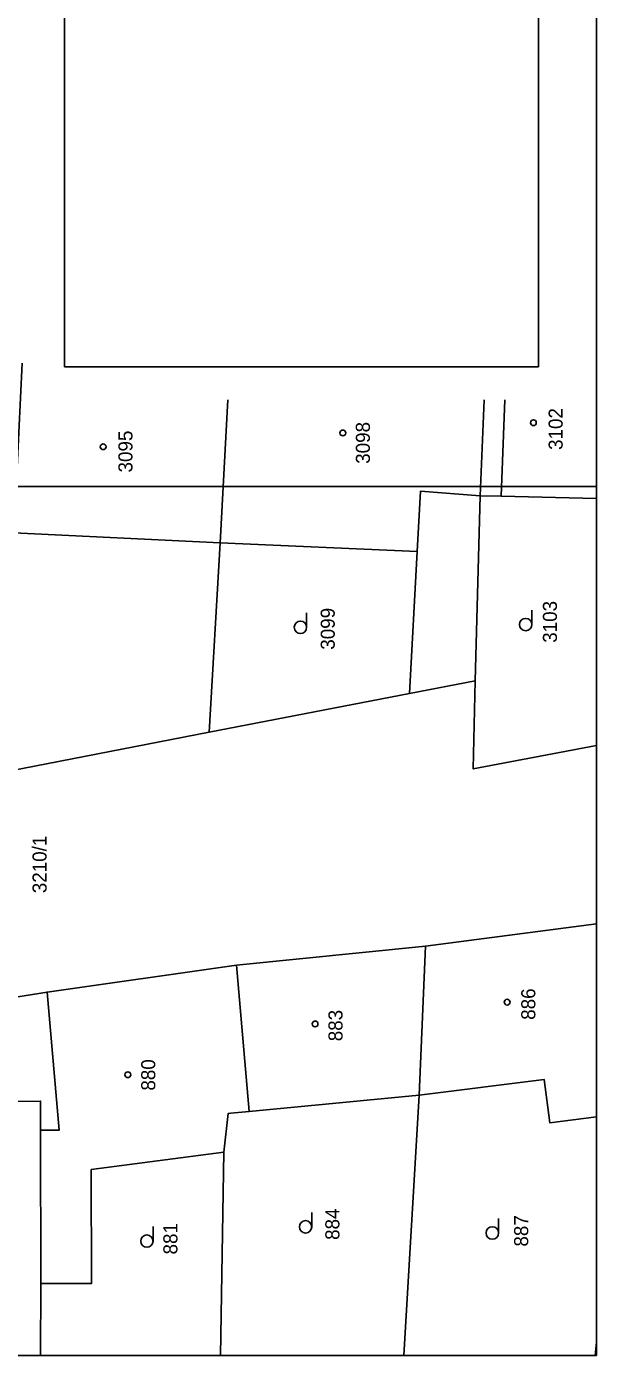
# Model space of a CAD drawing. Extents: x -534410 to -534262, y -1190162 to -1189584.
# Drawn here: x -534296.1 to -534261.6, y -1190162 to -1190081.7 of the extents above; entities that cross this region are included whole.
import ezdxf

# ---------------------------------------------------------------- set-up
doc = ezdxf.new("R2010")
doc.units = 0
for name, color, linetype in [('_rámeček', 7, 'Continuous'), ('_rámeček_mřížka', 7, 'Continuous'), ('_tenka', 7, 'Continuous'), ('Hranice parcel', 7, 'Continuous'), ('Parcelní čísla', 7, 'Continuous'), ('Polygon budovy', 7, 'Continuous'), ('Značky budov', 7, 'Continuous'), ('Značky kultur', 7, 'Continuous')]:
    doc.layers.add(name, color=color, linetype=linetype)

msp = doc.modelspace()

# ---------------------------------------------------------------- linework, layer by layer
at = {"layer": '_rámeček'}
msp.add_lwpolyline([(-534410.126, -1190161.97), (-534261.626, -1190161.97), (-534261.626, -1189584.47)], dxfattribs=at)
msp.add_lwpolyline([(-534410.126, -1190004.47), (-534261.626, -1190004.47), (-534261.626, -1190109.47), (-534410.126, -1190109.47)], close=True, dxfattribs=at)
at = {"layer": '_rámeček_mřížka'}
msp.add_line((-534264.626, -1190109.47), (-534261.626, -1190109.47), dxfattribs=at)
msp.add_lwpolyline([(-534410.126, -1190161.97), (-534261.626, -1190161.97), (-534261.626, -1189584.47)], dxfattribs=at)
at = {"layer": '_tenka'}
msp.add_lwpolyline([(-534265.126, -1190102.227), (-534265.126, -1190011.712), (-534293.788, -1190011.712), (-534293.788, -1190102.227)], close=True, dxfattribs=at)
at = {"layer": 'Hranice parcel'}
for p, q in [((-534268.96, -1190121.2), (-534268.65, -1190110.03)), ((-534285.05, -1190124.32), (-534284.38, -1190112.87)), ((-534272.93, -1190121.97), (-534268.96, -1190121.2)), ((-534285.05, -1190124.32), (-534272.93, -1190121.97)), ((-534300.24, -1190127.27), (-534285.05, -1190124.32)), ((-534261.626, -1190135.894), (-534271.96, -1190137.25)), ((-534271.96, -1190137.25), (-534283.39, -1190138.38)), ((-534272.35, -1190146.24), (-534271.96, -1190137.25)), ((-534283.39, -1190138.38), (-534294.84, -1190140.02)), ((-534282.63, -1190147.23), (-534283.39, -1190138.38)), ((-534308.38, -1190142.18), (-534294.84, -1190140.02)), ((-534282.63, -1190147.23), (-534272.35, -1190146.24)), ((-534273.28, -1190161.97), (-534272.35, -1190146.24)), ((-534295.22, -1190157.63), (-534295.23, -1190148.36)), ((-534284.354, -1190161.97), (-534284.16, -1190149.68)), ((-534295.233, -1190161.97), (-534295.22, -1190157.63)), ((-534261.695, -1190161.97), (-534261.626, -1190161.16))]:
    msp.add_line(p, q, dxfattribs=at)
for points in [[(-534284.38, -1190112.87), (-534283.908, -1190104.238)], [(-534268.65, -1190110.03), (-534268.415, -1190104.238)], [(-534268.65, -1190110.03), (-534267.38, -1190110.05), (-534261.626, -1190110.192)], [(-534284.38, -1190112.87), (-534272.46, -1190113.39), (-534272.93, -1190121.97)], [(-534268.96, -1190121.2), (-534269.07, -1190126.53), (-534261.626, -1190125.121)], [(-534295.23, -1190148.36), (-534294.11, -1190148.35), (-534294.84, -1190140.02)], [(-534272.35, -1190146.24), (-534264.78, -1190145.3), (-534264.45, -1190147.91), (-534261.626, -1190147.557)], [(-534308.38, -1190146.73), (-534295.23, -1190146.6), (-534295.23, -1190148.36)], [(-534284.16, -1190149.68), (-534283.89, -1190147.35), (-534283.74, -1190147.34), (-534282.63, -1190147.23)], [(-534295.22, -1190157.63), (-534292.16, -1190157.63), (-534292.17, -1190150.74), (-534284.16, -1190149.68)]]:
    msp.add_lwpolyline(points, dxfattribs=at)
at = {"layer": 'Polygon budovy'}
for p, q in [((-534261.626, -1190110.192), (-534261.626, -1190104.238)), ((-534261.626, -1190104.238), (-534261.626, -1190104.238)), ((-534261.626, -1190147.557), (-534261.626, -1190135.894)), ((-534299.302, -1190161.97), (-534295.233, -1190161.97))]:
    msp.add_line(p, q, dxfattribs=at)
for points in [[(-534296.34, -1190102.02), (-534296.65, -1190108.29), (-534296.85, -1190112.27), (-534284.38, -1190112.87), (-534283.908, -1190104.238)], [(-534283.908, -1190104.238), (-534284.38, -1190112.87), (-534272.46, -1190113.39), (-534272.27, -1190109.75), (-534268.65, -1190110.03), (-534268.415, -1190104.238)], [(-534283.908, -1190104.238), (-534283.908, -1190104.238)], [(-534267.165, -1190104.238), (-534267.38, -1190110.05), (-534261.626, -1190110.192)], [(-534261.626, -1190135.894), (-534271.96, -1190137.25), (-534272.35, -1190146.24), (-534264.78, -1190145.3), (-534264.45, -1190147.91), (-534261.626, -1190147.557)], [(-534295.233, -1190161.97), (-534295.22, -1190157.63), (-534295.23, -1190148.36), (-534295.23, -1190146.6), (-534308.38, -1190146.73), (-534308.38, -1190146.85), (-534308.38, -1190158.41), (-534307.16, -1190158.4), (-534306.75, -1190158.4), (-534299.31, -1190158.37), (-534299.302, -1190161.97)]]:
    msp.add_lwpolyline(points, dxfattribs=at)
for points in [[(-534283.39, -1190138.38), (-534282.63, -1190147.23), (-534272.35, -1190146.24), (-534271.96, -1190137.25)], [(-534295.23, -1190148.36), (-534295.22, -1190157.63), (-534292.16, -1190157.63), (-534292.17, -1190150.74), (-534284.16, -1190149.68), (-534283.89, -1190147.35), (-534283.74, -1190147.34), (-534282.63, -1190147.23), (-534283.39, -1190138.38), (-534294.84, -1190140.02), (-534294.11, -1190148.35)]]:
    msp.add_lwpolyline(points, close=True, dxfattribs=at)
at = {"layer": 'Značky budov'}
for centre in [(-534265.437, -1190105.612), (-534276.96, -1190106.234), (-534291.449, -1190107.064), (-534267.027, -1190140.625), (-534278.637, -1190141.942), (-534289.96, -1190145.006)]:
    msp.add_circle(centre, 0.175, dxfattribs=at)
at = {"layer": 'Značky kultur'}
for p, q in [((-534279.149, -1190117.975), (-534279.149, -1190117.1)), ((-534265.53, -1190117.809), (-534265.53, -1190116.934)), ((-534278.836, -1190154.199), (-534278.836, -1190153.324)), ((-534267.547, -1190154.57), (-534267.547, -1190153.695)), ((-534288.431, -1190155.062), (-534288.431, -1190154.187))]:
    msp.add_line(p, q, dxfattribs=at)
for centre in [(-534279.524, -1190117.975), (-534265.905, -1190117.809), (-534279.211, -1190154.198), (-534288.806, -1190155.062), (-534267.922, -1190154.57)]:
    msp.add_circle(centre, 0.375, dxfattribs=at)

# ---------------------------------------------------------------- texts
at = {"layer": 'Parcelní čísla'}
for s, p in [('3102', (-534263.668, -1190107.258)), ('3098', (-534275.323, -1190108.095)), ('3095', (-534289.679, -1190108.618)), ('3099', (-534277.448, -1190119.329)), ('3103', (-534264.015, -1190118.91)), ('3210/1', (-534294.872, -1190134.042)), ('886', (-534265.321, -1190141.69)), ('883', (-534276.978, -1190142.987)), ('880', (-534288.3, -1190145.97)), ('884', (-534277.168, -1190154.989)), ('881', (-534286.962, -1190155.868)), ('887', (-534265.753, -1190155.393))]:
    msp.add_text(s, height=0.85, rotation=90, dxfattribs=at).set_placement(p)

doc.saveas('drawing.dxf')
